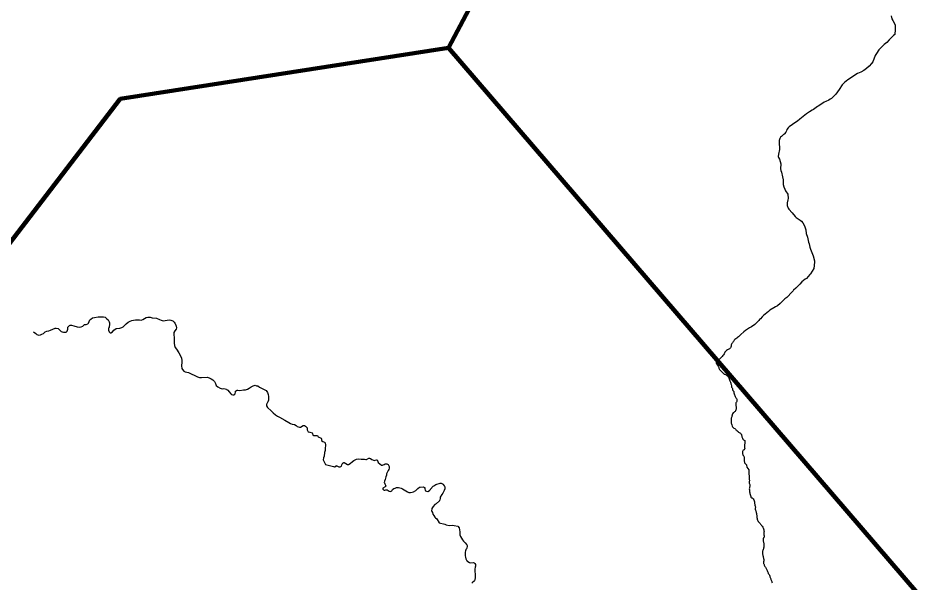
# Model space of a CAD drawing. Extents: x 553962 to 842807, y 8883888 to 9032388.
# Drawn here: x 640695 to 654441, y 8982475 to 8990956 of the extents above; entities that cross this region are included whole.
import ezdxf

# ---------------------------------------------------------------- set-up
doc = ezdxf.new("R2010")
doc.units = 0
doc.header["$LTSCALE"] = 200
doc.layers.add('24', color=7, linetype='Continuous', lineweight=25)
doc.layers.add('9', color=7, linetype='Continuous', lineweight=90)

msp = doc.modelspace()

# ---------------------------------------------------------------- linework, layer by layer
at = {"layer": '24'}
msp.add_line((651186.2, 8985771.9), (651204.8, 8985743), dxfattribs=at)
for points in [[(653819.1, 8990993.8), (653828.8, 8990946.5), (653839.4, 8990921.2), (653878.5, 8990856.4), (653879.2, 8990781.4), (653873.4, 8990717.3), (653871, 8990712.8), (653853.9, 8990697.7), (653837.6, 8990680.5), (653785.8, 8990630.7), (653750.5, 8990593.4), (653711.8, 8990560), (653662.3, 8990513.6), (653630.7, 8990479.8), (653595.3, 8990428), (653578.7, 8990397.2), (653540.2, 8990301.5), (653523.5, 8990277.3), (653486.5, 8990235.3), (653446.5, 8990200.6), (653425.8, 8990184.6), (653406.2, 8990172.3), (653360.6, 8990147.5), (653312, 8990125.2), (653268.2, 8990099.5), (653207.5, 8990058.7), (653167.3, 8990033.5), (653113.8, 8989990.5), (653082.7, 8989954.3), (653036.6, 8989884.2), (652982.6, 8989813.8), (652936.7, 8989764.3), (652918.9, 8989751.1), (652899.7, 8989740.2)], [(652899.7, 8989740.2), (652877.8, 8989724.6), (652836.2, 8989703.3), (652811.9, 8989693.2), (652790, 8989682.3), (652749.2, 8989657.7), (652728.4, 8989641.9), (652709.2, 8989630), (652689.8, 8989614.1), (652651, 8989586.8), (652630, 8989575.5), (652587.2, 8989548.7), (652545.8, 8989519.3), (652446.2, 8989438), (652446.2, 8989438), (652410.2, 8989412.3), (652385.6, 8989397.2), (652285, 8989325.6), (652267.2, 8989307.9), (652248.4, 8989284.7), (652242.1, 8989265.4), (652232.1, 8989243.5), (652215.8, 8989220.3), (652206.6, 8989210.3), (652200.3, 8989208.7), (652190.4, 8989198.3), (652168.8, 8989181.8), (652154.9, 8989167.7), (652143.1, 8989149.5), (652131.2, 8989121), (652131.3, 8989114.2), (652134.5, 8989097.5), (652135.6, 8989052.2), (652139.7, 8989027.8), (652138.8, 8988983.3), (652120.9, 8988912.6), (652118.5, 8988880.4), (652123.9, 8988863.8), (652137.1, 8988840.6), (652156.5, 8988767.1), (652156.8, 8988741.8), (652151.8, 8988718.2), (652153.8, 8988694.7), (652158.1, 8988671.2), (652167.3, 8988644.8), (652184.8, 8988576.2), (652192.3, 8988528.1), (652195.3, 8988482.8), (652193.6, 8988458.5), (652201.4, 8988423.1), (652217.2, 8988390.3), (652226.7, 8988365.1), (652264.8, 8988314.8), (652267, 8988246.6), (652264.4, 8988229.4), (652253.4, 8988181), (652254.7, 8988143.9), (652270.8, 8988101.7), (652281, 8988087), (652329, 8988030.6), (652374.2, 8987979.9), (652391.1, 8987963.9), (652449.4, 8987924.6), (652469.8, 8987905.5), (652490.7, 8987881.2)], [(652490.7, 8987881.2), (652510.2, 8987846.4), (652519.9, 8987822.7), (652531.8, 8987775.1), (652540.2, 8987720.8), (652559.2, 8987669.4), (652563, 8987642), (652575.2, 8987593.2), (652584.9, 8987566.7), (652594.7, 8987515.3), (652603.6, 8987488.8), (652636.3, 8987409.7), (652643.8, 8987386.9), (652663.7, 8987311.6), (652665.1, 8987293.7), (652652.1, 8987197.7), (652601.8, 8987114.5), (652592.4, 8987105.1), (652542, 8987045.6), (652523, 8987034.7), (652498.3, 8987014.5), (652473.8, 8986997.1), (652445.6, 8986961.2), (652394.6, 8986912.1), (652389.2, 8986902.9), (652383.7, 8986900.8), (652349.6, 8986870.9), (652341.4, 8986859.7), (652310.3, 8986826.2), (652270.8, 8986778.6), (652249.9, 8986759.8), (652233.3, 8986751.7), (652218.9, 8986741.6), (652147.1, 8986669.5), (652105.7, 8986637.3), (652080.2, 8986619.2), (652052.1, 8986604.5)], [(652052.1, 8986604.5), (651993.9, 8986569.6), (651971.7, 8986550), (651946.1, 8986530.7), (651898, 8986488.9), (651877.6, 8986468.5), (651854.5, 8986442.5), (651837.6, 8986428.4), (651828.3, 8986417.3), (651817.8, 8986407.5), (651807.8, 8986394.7), (651766.1, 8986356.4), (651718, 8986321.2), (651688.2, 8986303.1), (651658.1, 8986282.5), (651658.1, 8986282.5), (651626.9, 8986265.4), (651599.8, 8986244.4), (651559.2, 8986206.1), (651520.7, 8986168.7)], [(640918.4, 8986246.1), (640939.3, 8986233.2), (640958.6, 8986220.4), (640974.7, 8986202.7), (641005.2, 8986193), (641027.8, 8986197.9), (641050.3, 8986207.5), (641076.6, 8986220.6), (641099, 8986243.2), (641125.1, 8986253.3), (641153.7, 8986258.2), (641180.7, 8986267.4), (641247.9, 8986299.8), (641252.4, 8986300.8), (641265.9, 8986300.5), (641292.7, 8986293.1), (641322, 8986270.3), (641342.1, 8986250.7), (641354.3, 8986244.5), (641374.6, 8986241.8), (641397.6, 8986241), (641413.7, 8986242.2), (641425.8, 8986248.1), (641430.8, 8986256.1), (641439.1, 8986285), (641439.6, 8986307.4), (641442.2, 8986313.7), (641465.6, 8986337.5), (641476.7, 8986343.9), (641494.1, 8986344.5), (641529.5, 8986336.6), (641579.3, 8986318.8), (641613.9, 8986317), (641641.7, 8986320.3), (641665.2, 8986332.1), (641689, 8986354.9), (641716.6, 8986356.6), (641739.9, 8986363.2), (641749.1, 8986376.7), (641769.3, 8986422.7), (641783.8, 8986436.1), (641809.2, 8986452.8), (641838.7, 8986459.2), (641897.4, 8986468), (641950.8, 8986470.9), (641977.8, 8986468.7), (642001.6, 8986462.8), (642022.7, 8986446.3), (642045.1, 8986422.7), (642062.2, 8986395.1), (642067.7, 8986379.8), (642067.4, 8986365.3), (642059.7, 8986311), (642053.8, 8986298.9), (642051, 8986272.1), (642060.4, 8986246.1), (642074.6, 8986231), (642083.8, 8986229.3), (642088.7, 8986230.9), (642112.8, 8986245.9), (642131.7, 8986271.2), (642167.5, 8986292.7), (642223.9, 8986298.8), (642254.2, 8986307.8), (642273.7, 8986320.8), (642314.6, 8986365.6), (642348.1, 8986390.6), (642375.5, 8986406.4), (642402.4, 8986416.7), (642429.4, 8986421.7), (642455.4, 8986424.7), (642486, 8986422.9), (642515, 8986422.7), (642542.8, 8986419), (642568.2, 8986430.8), (642620.2, 8986459.8), (642643.2, 8986464.7), (642676.8, 8986465.5), (642708.6, 8986455), (642772.3, 8986450.6), (642818.2, 8986429.7), (642843.8, 8986419.7), (642873.8, 8986412.4), (642902.4, 8986413.3), (642931.2, 8986419.8), (642961.1, 8986424.8), (642990.2, 8986421.6), (643016.2, 8986411.7), (643039.1, 8986389.9), (643046.4, 8986376.2), (643052.1, 8986372.3), (643069.2, 8986330.8), (643073.5, 8986303.9), (643070.2, 8986285), (643047.5, 8986257.6), (643036.1, 8986236.1), (643032.3, 8986209.7), (643037.2, 8986151.9), (643037.4, 8986120.1), (643040.2, 8986072.2), (643045.5, 8986041.5)], [(643045.5, 8986041.5), (643045.5, 8986041.5), (643056, 8986011.1), (643071.6, 8985984.1), (643109.4, 8985927.6), (643137, 8985874.4), (643147.9, 8985846.7), (643153.9, 8985815.2), (643153.8, 8985788.4), (643147.7, 8985733.6), (643151.8, 8985695.4), (643163.7, 8985678), (643182.5, 8985656.3), (643204.1, 8985642.6), (643255.2, 8985632.2), (643391.8, 8985570.3), (643419.6, 8985560.6), (643448.3, 8985559.2), (643535.1, 8985564.4), (643566.8, 8985554.4), (643593.8, 8985539.8), (643620, 8985522.8), (643645.8, 8985498.4), (643661.8, 8985469), (643671.2, 8985440.6), (643696.1, 8985416.2), (643730.8, 8985396.7), (643760.5, 8985389.3), (643787.3, 8985391.9), (643824.7, 8985383.8), (643827.6, 8985378.5), (643844.2, 8985367.4), (643865.5, 8985345.4), (643891.9, 8985312.7), (643902.2, 8985304.6), (643918.1, 8985298.3), (643931.2, 8985298.1), (643942, 8985300.2), (643956, 8985315.2), (643958.1, 8985343.4), (643962.6, 8985351.1), (643974.6, 8985365.4), (643986.6, 8985368.4), (643998.1, 8985366.4), (644024.1, 8985364.5), (644080, 8985371.7), (644110.9, 8985373), (644143.4, 8985382.5), (644168.5, 8985396.6), (644196.1, 8985417.2), (644224.2, 8985431.8), (644254, 8985444.8), (644273.9, 8985433.2), (644296.8, 8985435.6), (644322.2, 8985414.2), (644363.5, 8985395.3), (644391.1, 8985376.3), (644419.5, 8985362.5), (644442.3, 8985331.1), (644453.3, 8985302.5), (644457.5, 8985272.5), (644457.4, 8985247.7), (644454.2, 8985219.9), (644448.7, 8985192.2), (644431.3, 8985165), (644427.1, 8985155.8), (644427.3, 8985131.1), (644442.3, 8985109.9), (644498.8, 8985056.6), (644525.5, 8985029), (644563, 8984997.2), (644593.4, 8984976), (644619.6, 8984960.8), (644704.7, 8984916.9), (644762.1, 8984880.9), (644788.2, 8984867.8), (644814.3, 8984857.8), (644846.8, 8984850.4), (644871.5, 8984838.7), (644888.1, 8984823.5), (644924.3, 8984813.9), (644936.7, 8984813.3), (644980.1, 8984838.3), (644995.5, 8984839.8), (644999.2, 8984838.9), (645011.4, 8984829.6), (645036.6, 8984800.8), (645040, 8984774.7), (645055.3, 8984741.8), (645079.3, 8984738.2), (645111, 8984727.2), (645116.6, 8984716.9), (645122.7, 8984692.8), (645125.9, 8984690.1), (645134.7, 8984687.1), (645179, 8984687.9), (645191.9, 8984684.7), (645204.7, 8984665), (645215.6, 8984660.4), (645240.1, 8984653.1), (645246.2, 8984645.1)], [(651204.8, 8985743), (651207.2, 8985742), (651213.9, 8985728.9), (651219, 8985719.6), (651225.9, 8985710.1), (651228.7, 8985698.9), (651231.6, 8985688.2), (651238.7, 8985680.4), (651248, 8985669.9), (651257.4, 8985658.1), (651266.1, 8985646.8), (651274.7, 8985637.3), (651284.4, 8985627.7), (651295.8, 8985618.2), (651307, 8985610.1), (651316.5, 8985606.3), (651327.3, 8985603.1), (651336.7, 8985597), (651346.2, 8985589.2)], [(651346.2, 8985589.2), (651355, 8985581.5), (651363.6, 8985574.6), (651369.8, 8985565.8), (651376.3, 8985552.9), (651383.5, 8985538), (651388.5, 8985524.6), (651391.5, 8985509.8), (651393.7, 8985506.2), (651397.1, 8985496.6), (651400.3, 8985487), (651404.2, 8985474.3), (651408.3, 8985463), (651412.8, 8985452), (651418.7, 8985435.8), (651418.7, 8985424.8), (651417.8, 8985411.7), (651427.1, 8985404.6), (651431.1, 8985391.7), (651431, 8985378.3), (651438, 8985363.9), (651450, 8985349.8), (651452.6, 8985339), (651452.4, 8985326.2), (651455.9, 8985310.8), (651460.7, 8985300.5), (651467.1, 8985286.4), (651471.5, 8985272.6), (651480.6, 8985252), (651491.6, 8985241.3), (651498, 8985232.2), (651499.2, 8985221.1), (651498.6, 8985210.7), (651495.5, 8985199.1), (651489.9, 8985189.8), (651483.9, 8985177.2), (651482.7, 8985161.3), (651481.4, 8985151.4), (651479.7, 8985134), (651487.7, 8985121.6), (651487.9, 8985108.4), (651486.4, 8985094.7), (651485.1, 8985084.1), (651481.3, 8985073.1), (651478.1, 8985059.9), (651472.7, 8985049.8), (651461.3, 8985044.2), (651450.2, 8985033.6), (651442.7, 8985025.7), (651432.7, 8985010.9), (651428.1, 8984998.6), (651428.6, 8984991.5), (651424, 8984979.6), (651421, 8984969.8), (651416.9, 8984959.5), (651413.5, 8984947.4), (651412.7, 8984936.9), (651412.2, 8984916.4), (651412.2, 8984904.5), (651411.3, 8984887.6), (651410.9, 8984874.7), (651415.8, 8984862.3), (651421.1, 8984845.3), (651426.1, 8984827.7), (651433, 8984815.6), (651439.9, 8984808), (651450.7, 8984795.9), (651465.3, 8984790.5), (651474.5, 8984782.9), (651480.7, 8984774.2), (651489.5, 8984766.9), (651504.2, 8984755.6), (651515.4, 8984746.9), (651523.5, 8984738.8), (651532.2, 8984732), (651544.4, 8984729.2), (651552, 8984722.1), (651558.3, 8984713.1), (651566.2, 8984703.7), (651568.7, 8984693.3), (651569.5, 8984681.6), (651574.1, 8984669.1), (651576.8, 8984659), (651582.3, 8984648.2), (651587.1, 8984634.6), (651596.7, 8984624.1), (651605.6, 8984618.2), (651616.8, 8984610.6), (651619.5, 8984598.3), (651618.1, 8984588.3), (651616.1, 8984573.3), (651614.8, 8984561.5), (651614.1, 8984550.8), (651610.4, 8984533.2), (651610.6, 8984521.6), (651613.4, 8984508.2), (651616.6, 8984496.2), (651614.2, 8984480.8), (651604.8, 8984472.6), (651593.8, 8984466.5), (651585.5, 8984459.1)], [(645246.2, 8984645.1), (645252, 8984633.7), (645252, 8984633.7), (645252.8, 8984617.9), (645254.9, 8984614.1), (645273, 8984596.3), (645297.8, 8984587.5), (645307.1, 8984577.2), (645309.6, 8984572.6), (645313.5, 8984545.7), (645310.3, 8984489.1), (645306.1, 8984462.2), (645298.7, 8984433.5), (645293.2, 8984378.7), (645284.9, 8984350.8), (645279.8, 8984323.9), (645312.4, 8984251.8), (645435.1, 8984220.4), (645450.8, 8984217.4), (645454.7, 8984218.6), (645473, 8984232.8), (645474.4, 8984237.7), (645513, 8984217.7), (645534.3, 8984215.3), (645552.1, 8984228.2), (645561.4, 8984244.2), (645563.4, 8984257.6), (645571, 8984266.9), (645573.8, 8984274.1), (645582.1, 8984275.2), (645588.9, 8984280.3), (645595.8, 8984280.6), (645617.2, 8984264.5), (645643.7, 8984251.2), (645657.8, 8984251.3), (645685.7, 8984265.8), (645720.8, 8984294.7), (645739.3, 8984311.6), (645757.9, 8984321.9), (645781.4, 8984331.5), (645806.7, 8984335.8), (645852, 8984333.8), (645898.3, 8984333.7), (645921.8, 8984328.7), (645932, 8984328.5), (645966, 8984344.7), (645976.9, 8984346.4), (645987.8, 8984340.9), (646010.2, 8984326), (646036.9, 8984314.5), (646055.1, 8984312.7), (646060.6, 8984315.8), (646079.4, 8984322.4), (646090.5, 8984322.5), (646097, 8984312.2), (646105.3, 8984283.1), (646157.1, 8984243.2), (646170.2, 8984242.8), (646179.3, 8984244.7), (646193.2, 8984252.7), (646210.9, 8984260.5), (646231.3, 8984263.8), (646234.4, 8984263.1), (646256, 8984249.2), (646271.1, 8984222.9), (646271.2, 8984198.1), (646264.8, 8984175), (646256.7, 8984163.4), (646252.5, 8984152.3), (646232.4, 8984111.9), (646228.6, 8984089.8), (646221.2, 8984067.5), (646217.8, 8984047), (646208.5, 8984025.5), (646201.6, 8984002.4), (646197.2, 8983982.5), (646199.9, 8983977.5), (646203.5, 8983960.5), (646214.4, 8983938.6), (646218.5, 8983926.6), (646208.4, 8983916.5), (646177.6, 8983897.5), (646174.8, 8983879.2), (646187.6, 8983870.2), (646196.7, 8983867.3), (646206, 8983867.2), (646221.1, 8983872.7), (646226.9, 8983872.9), (646242.3, 8983868.7), (646272.1, 8983849.4), (646291.4, 8983848.2), (646301.4, 8983851.2), (646309, 8983856.7), (646323, 8983874.5), (646341.7, 8983889.2), (646361.2, 8983898), (646382.2, 8983904.2), (646413.2, 8983905.6), (646451.9, 8983895.7), (646472.7, 8983885.2), (646519.1, 8983855.8)], [(651585.5, 8984459.1), (651581.5, 8984447.6), (651580.6, 8984437.6), (651580.5, 8984424.4), (651583, 8984413.5), (651587.1, 8984399.5), (651591.8, 8984387.1), (651599.6, 8984374.2), (651606.2, 8984356.2), (651608.8, 8984344.3), (651609.1, 8984329.2), (651607.6, 8984314.1), (651606.1, 8984300.6), (651611.2, 8984291), (651614.4, 8984277.8), (651622.5, 8984265.6), (651633.7, 8984255.8), (651642, 8984246.4), (651644.1, 8984239.6), (651647, 8984211.9), (651675.3, 8984169.1), (651675, 8984122.9)], [(651675, 8984122.9), (651674.9, 8984119), (651681.1, 8984066.2), (651682.7, 8984054.5), (651682.8, 8984039.2), (651684.6, 8984027.1), (651685.1, 8984016.3), (651684.9, 8984005), (651684.7, 8983993.7), (651683.8, 8983982.8), (651683, 8983972.7), (651685.8, 8983961.3), (651690.5, 8983951.4), (651691.6, 8983936.7), (651691.3, 8983919.7), (651689, 8983908.7), (651686, 8983898.1), (651683.6, 8983884), (651685.1, 8983872.1), (651688.3, 8983856.2), (651689.7, 8983842.3), (651692.8, 8983827.4), (651694.6, 8983816.1), (651696.2, 8983798.7), (651701.7, 8983785.1), (651705.9, 8983772.6), (651706.1, 8983762), (651716.8, 8983753.1), (651727.3, 8983749), (651736.5, 8983742.6), (651744.6, 8983733.6), (651750.1, 8983721.3), (651755.9, 8983706.2), (651760, 8983691.9), (651761.3, 8983677.7), (651763.1, 8983664), (651765.2, 8983653.5), (651769.6, 8983642.5), (651773.1, 8983626.6), (651775.2, 8983616.6), (651775.3, 8983606.1), (651774.8, 8983595.2), (651774.9, 8983577.9), (651776.8, 8983565.1), (651780.2, 8983553.7), (651786, 8983531.3), (651790.6, 8983515.6), (651794.2, 8983501.5), (651797.3, 8983491.8), (651798.8, 8983481.5), (651798.6, 8983467.5), (651798.6, 8983456.5), (651803.3, 8983442.4), (651804.7, 8983430.6), (651807.4, 8983416.6), (651812.4, 8983407.8), (651819.8, 8983397.1), (651828.6, 8983387.4), (651837.2, 8983376.7), (651845.5, 8983365.8), (651852.4, 8983357.2), (651861.9, 8983345), (651868.8, 8983335.4), (651878.1, 8983323.1), (651885.9, 8983308.8), (651892.9, 8983298), (651897.6, 8983285.5), (651903.3, 8983270.7), (651905.2, 8983259.3), (651905.4, 8983249), (651904.2, 8983235.5), (651904, 8983223.7), (651904.2, 8983207.1), (651904.6, 8983193.2), (651905.9, 8983181.5), (651906.8, 8983169.5), (651905.3, 8983159.1), (651895.4, 8983149.9), (651891, 8983136), (651891.2, 8983124.4), (651892.2, 8983113.8), (651894.8, 8983101.5), (651896.5, 8983091.6), (651900, 8983081.5), (651903.1, 8983067), (651902.9, 8983051.4), (651903.3, 8983038.5), (651904.4, 8983025.1), (651903.3, 8983009.9), (651899.4, 8982996.1), (651895.8, 8982984.6), (651891, 8982973.1), (651886.4, 8982960.1), (651884, 8982948.4), (651881.9, 8982935.9), (651881, 8982921.8), (651884.5, 8982905.2), (651886.5, 8982895.1), (651888.2, 8982883.3), (651892.6, 8982870.5), (651893.8, 8982859.8)], [(646519.1, 8983855.8), (646546.1, 8983841.4), (646567, 8983833.1), (646567, 8983833.1), (646591.3, 8983832), (646614, 8983835.1), (646634.6, 8983841.3), (646672.4, 8983861), (646688.3, 8983876.2), (646701.9, 8983892.7), (646724.9, 8983908.9), (646738.8, 8983912.3), (646784.9, 8983915.3), (646798.6, 8983907.2), (646805.2, 8983905.1), (646806.8, 8983887.7), (646810.7, 8983866.8), (646817.1, 8983856), (646829.3, 8983849.1), (646849.6, 8983845.1), (646875.1, 8983861.9), (646890.1, 8983875.8), (646892.4, 8983881.3), (646932.6, 8983927.2), (646943.2, 8983931.8), (646974, 8983950.1), (647038.5, 8983968.8), (647050.2, 8983969.6), (647060.8, 8983966.7), (647080.6, 8983954.3), (647082, 8983950.3), (647096.9, 8983932.9), (647101.9, 8983923.7), (647105.1, 8983909.8), (647105.2, 8983888.2), (647098.7, 8983862.9), (647087.7, 8983838.9), (647076.3, 8983820.1), (647061, 8983799.9), (647039.4, 8983762.7), (647037.2, 8983738.1), (647032.6, 8983720.3), (647026.6, 8983711.4), (647025.4, 8983705.1), (646979.3, 8983662.9), (646957.7, 8983648.9), (646930.3, 8983620.4), (646911.7, 8983591.7), (646909.5, 8983579.6), (646909.4, 8983562.3), (646911.8, 8983546.1), (646921.6, 8983530), (646928.2, 8983506.6), (646940.1, 8983484.5), (646956, 8983460.1), (646965.7, 8983448.3), (646985.5, 8983432.6), (647022.8, 8983374.5), (647106.3, 8983355.6), (647129.1, 8983346.3), (647174.1, 8983335.9), (647224.7, 8983338.1), (647247.5, 8983335.5), (647300.4, 8983324.4)], [(647300.4, 8983324.4), (647324.8, 8983299), (647331.7, 8983241.7), (647331.2, 8983214.3), (647332.9, 8983195.6), (647340.9, 8983169.4), (647372.3, 8983121.6), (647387.9, 8983101.9), (647414.5, 8983075.1), (647439.6, 8983043.8), (647443.1, 8983034.1), (647442.2, 8983020.8), (647437, 8982998.2), (647432.6, 8982985.3), (647425.5, 8982974.5), (647423, 8982963.7), (647419.7, 8982960.3), (647413.6, 8982927.4), (647411.6, 8982879.5), (647415.7, 8982856.8), (647421.4, 8982834.7), (647430.9, 8982815.7), (647438.1, 8982807.4), (647440.3, 8982801.6), (647476.5, 8982779), (647493.8, 8982774.6), (647537, 8982777.5), (647548.6, 8982776.4), (647559, 8982764.7), (647568.4, 8982747.6), (647569.5, 8982725.5), (647565.7, 8982706.6), (647562.3, 8982701.7), (647558, 8982681.3), (647556, 8982658.6), (647558.1, 8982634.2), (647563.2, 8982612), (647561.1, 8982546.5), (647557.6, 8982522.1), (647551.3, 8982502.2), (647549, 8982498.2), (647530.1, 8982481.3), (647510.9, 8982468.3)], [(651893.8, 8982859.8), (651895.4, 8982848.8), (651897.2, 8982837.8), (651900.4, 8982826), (651900.5, 8982814.5), (651900.4, 8982803.4), (651900.1, 8982788.5), (651900, 8982777.2), (651899.9, 8982764.9), (651901.5, 8982757.9), (651905.5, 8982748.4), (651910, 8982739.1), (651914.8, 8982728.7), (651919.9, 8982719), (651925.5, 8982709.9), (651932, 8982699.1), (651937, 8982687.8), (651942.5, 8982677.3), (651947.3, 8982666.7), (651952.5, 8982657.6), (651957.9, 8982645.6), (651962, 8982635.7), (651965.9, 8982626.1), (651970.3, 8982615.5), (651975.2, 8982606.5), (651981.4, 8982597.5), (651986.3, 8982588.2), (651990.7, 8982575.8), (651995.3, 8982566), (652000.3, 8982555.6), (652003.6, 8982545.5), (652006.8, 8982535.4), (652008.2, 8982523.7), (652011.4, 8982512.1), (652016.1, 8982501.6), (652020.6, 8982492.2), (652024.3, 8982481.2), (652029.5, 8982475.7)]]:
    msp.add_lwpolyline(points, dxfattribs=at)
msp.add_spline([(651520.7, 8986168.7), (651496.7, 8986150.5), (651465.6, 8986128.3), (651437.7, 8986089.3), (651413.2, 8986049.2), (651407.7, 8986014.7), (651375.4, 8985983.5), (651318.6, 8985939), (651306.4, 8985912.2), (651265.2, 8985864.3), (651211.8, 8985817.6), (651197.3, 8985812), (651184, 8985788.6), (651186.8, 8985770.9)], degree=3, dxfattribs=at)
at = {"layer": '9'}
msp.add_line((647160.3, 8990514), (659714.4, 8975927.2), dxfattribs=at)
msp.add_lwpolyline([(635350.7, 8977923.9), (636116.8, 8981777.4), (642228, 8989744.8), (647160.3, 8990514), (649828, 8995545.6), (655722.5, 9001435.5), (661506.7, 9009120.3)], dxfattribs=at)

doc.saveas('drawing.dxf')
